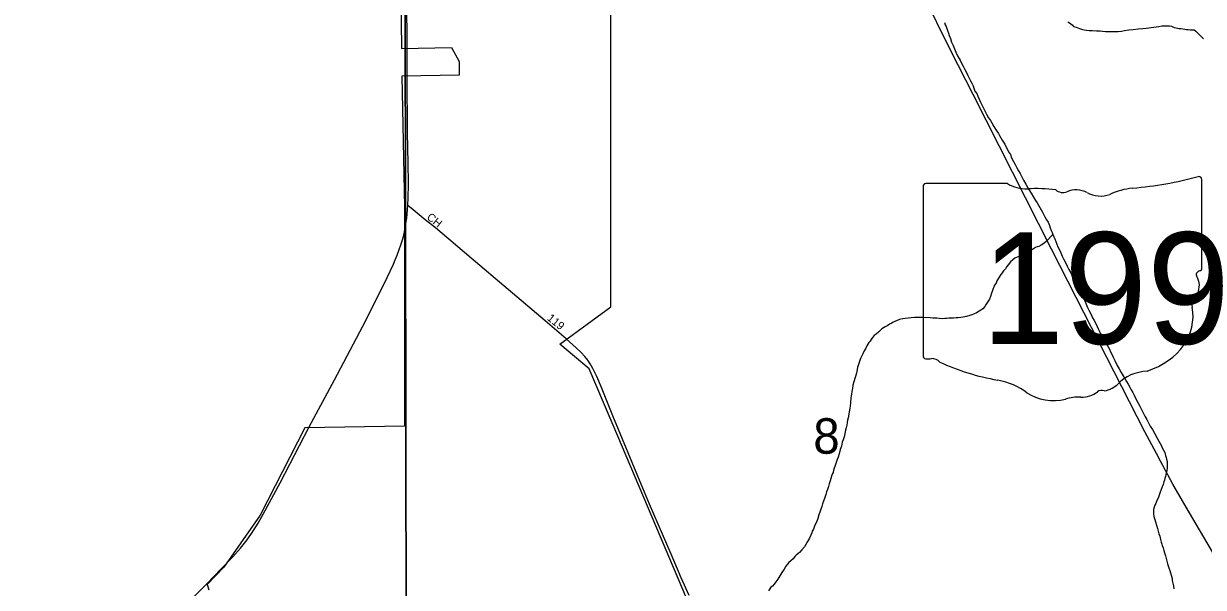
# Model space of a CAD drawing. Extents: x -17 to 88, y -5 to 22.
# Drawn here: x 3.281 to 4.677, y 18.469 to 19.135 of the extents above; entities that cross this region are included whole.
import ezdxf

# ---------------------------------------------------------------- set-up
doc = ezdxf.new("R2010")
doc.units = 0
for name, color, linetype in [('GM_X_City_Street', 7, 'Continuous'), ('GM_X_City_Street_Text', 7, 'Continuous'), ('GM_X_Corporation', 7, 'Continuous'), ('GM_X_County_Road', 7, 'Continuous'), ('GM_X_Major_River', 7, 'Continuous'), ('GM_X_Minor_River', 7, 'Continuous'), ('GM_X_Section', 7, 'Continuous'), ('GM_X_Section_Text', 7, 'Continuous'), ('GM_X_State_Location', 7, 'Continuous'), ('GM_X_State_Route', 7, 'Continuous'), ('GM_X_State_Shield', 7, 'Continuous')]:
    doc.layers.add(name, color=color, linetype=linetype)

msp = doc.modelspace()

# ---------------------------------------------------------------- linework, layer by layer
at = {"layer": 'GM_X_City_Street'}
msp.add_lwpolyline([(3.9228, 18.7624), (3.8979, 18.7838), (3.8106, 18.8577), (3.7684, 18.8935), (3.7563, 18.9033), (3.7419, 18.915), (3.7357, 18.9201)], dxfattribs=at)
at = {"layer": 'GM_X_Corporation'}
for points in [[(4.0652, 18.4563), (3.984, 18.6475), (3.9502, 18.7272), (3.9154, 18.7564), (3.9759, 18.8003), (3.9759, 19.7304)], [(3.7241, 19.428), (3.7283, 19.1057), (3.7874, 19.1068), (3.7962, 19.0902), (3.7962, 19.0739), (3.7284, 19.0727), (3.7315, 18.9181), (3.7315, 18.6595), (3.6137, 18.6575), (3.5611, 18.5542), (3.518, 18.4926), (3.4984, 18.4723), (3.5003, 18.466)]]:
    msp.add_lwpolyline(points, dxfattribs=at)
at = {"layer": 'GM_X_County_Road'}
msp.add_lwpolyline([(4.0682, 18.4593), (4.059, 18.4803), (4.047, 18.5083), (4.0216, 18.567), (4.0077, 18.6003), (3.9782, 18.6715), (3.9647, 18.7049), (3.959, 18.718), (3.9544, 18.7276), (3.9513, 18.7331), (3.9485, 18.7372), (3.945, 18.7417), (3.9408, 18.7464), (3.9349, 18.7519), (3.9228, 18.7624)], dxfattribs=at)
at = {"layer": 'GM_X_Major_River'}
msp.add_lwpolyline([(4.5163, 19.1372), (4.5193, 19.1349), (4.5216, 19.1333), (4.5231, 19.1314), (4.5261, 19.1307), (4.528, 19.1299), (4.5299, 19.1291), (4.5325, 19.1283), (4.5356, 19.1275), (4.5382, 19.1271), (4.5413, 19.1267), (4.545, 19.1267), (4.55, 19.1263), (4.5545, 19.1263), (4.5572, 19.1262), (4.5606, 19.1258), (4.564, 19.1258), (4.5678, 19.1258), (4.5716, 19.1258), (4.5758, 19.1257), (4.5796, 19.1261), (4.5834, 19.1268), (4.5883, 19.1275), (4.5937, 19.1279), (4.5994, 19.1286), (4.6051, 19.1293), (4.6089, 19.1296), (4.6237, 19.1314), (4.6275, 19.1322), (4.632, 19.1325), (4.6347, 19.1325), (4.6366, 19.1325), (4.6389, 19.1321), (4.6419, 19.1305), (4.6442, 19.1301), (4.6476, 19.1293), (4.6499, 19.129), (4.6521, 19.1286), (4.6548, 19.1282), (4.6567, 19.1281), (4.6586, 19.1281), (4.6609, 19.1277), (4.6635, 19.1277), (4.6658, 19.1277), (4.6677, 19.1262), (4.6711, 19.1223), (4.6737, 19.12), (4.6767, 19.117)], dxfattribs=at)
at = {"layer": 'GM_X_Minor_River'}
for points in [[(4.3705, 19.1364), (4.3712, 19.1337), (4.3723, 19.1314), (4.3731, 19.1292), (4.3738, 19.1269), (4.3749, 19.1238), (4.376, 19.1208), (4.3775, 19.1174), (4.3786, 19.1132), (4.3805, 19.109), (4.382, 19.1052), (4.3839, 19.1014), (4.3857, 19.0968), (4.3887, 19.0919), (4.3906, 19.0881), (4.3925, 19.0846), (4.3944, 19.0808), (4.3962, 19.077), (4.3981, 19.0736), (4.3996, 19.0705), (4.4011, 19.0675), (4.4026, 19.0644), (4.4041, 19.0614), (4.4052, 19.0587), (4.4063, 19.0553), (4.4086, 19.0523), (4.4097, 19.0492), (4.4112, 19.0458), (4.4131, 19.042), (4.4149, 19.0382), (4.4168, 19.0344), (4.4187, 19.0305), (4.4205, 19.0271), (4.4224, 19.0237), (4.4247, 19.0203), (4.4265, 19.0176), (4.4288, 19.0134), (4.4307, 19.0103), (4.4322, 19.0077), (4.4341, 19.005), (4.4356, 19.0027), (4.4371, 19.0001), (4.4386, 18.9974), (4.4401, 18.9947), (4.4416, 18.9924), (4.446, 18.9833), (4.4483, 18.9802), (4.4498, 18.9764), (4.452, 18.9722), (4.4539, 18.9684), (4.4558, 18.9646), (4.458, 18.9612), (4.4599, 18.9578), (4.4618, 18.954), (4.464, 18.9498), (4.4667, 18.9452), (4.4693, 18.9402), (4.473, 18.9345), (4.4757, 18.9299), (4.4779, 18.9261), (4.4798, 18.9231), (4.4817, 18.9204), (4.4832, 18.9177), (4.4847, 18.9151)], [(4.4847, 18.9151), (4.4862, 18.912), (4.4877, 18.909), (4.4892, 18.9067), (4.491, 18.9033), (4.4929, 18.9002), (4.4944, 18.8964), (4.4955, 18.8937), (4.4966, 18.8907), (4.4978, 18.888), (4.4985, 18.8858), (4.4996, 18.8831), (4.5007, 18.8808), (4.5019, 18.8774), (4.5033, 18.8743), (4.5045, 18.8713), (4.5063, 18.8675), (4.5078, 18.8641), (4.5097, 18.8603), (4.5116, 18.8564), (4.5134, 18.8526), (4.5153, 18.8484), (4.5176, 18.8446), (4.5198, 18.8404), (4.5217, 18.8355), (4.5243, 18.8324), (4.5258, 18.8298), (4.5273, 18.8271), (4.5322, 18.8172), (4.534, 18.813), (4.5359, 18.8081), (4.5378, 18.8035), (4.5396, 18.7997), (4.5411, 18.7963), (4.5438, 18.7913), (4.5456, 18.7875), (4.5475, 18.7841), (4.5494, 18.7806), (4.5509, 18.7772), (4.5527, 18.7734), (4.5546, 18.7696), (4.5561, 18.7669), (4.5576, 18.7643), (4.5587, 18.762), (4.5602, 18.7597), (4.5614, 18.7574), (4.5629, 18.7551), (4.564, 18.7532), (4.5655, 18.7502), (4.5666, 18.7471), (4.5685, 18.7437), (4.57, 18.7407), (4.5718, 18.7368), (4.5745, 18.7311), (4.5771, 18.7269), (4.5793, 18.7227), (4.5816, 18.7189), (4.5838, 18.7155), (4.5857, 18.7121), (4.5876, 18.709), (4.5895, 18.7056), (4.5913, 18.7022), (4.5932, 18.6991), (4.5947, 18.6961), (4.5966, 18.6915), (4.5992, 18.6873), (4.6014, 18.6831), (4.6033, 18.6789), (4.6052, 18.6751), (4.6074, 18.6713), (4.6097, 18.6671), (4.6116, 18.6633), (4.6138, 18.6595), (4.6164, 18.6553), (4.6239, 18.6416), (4.6254, 18.6389), (4.6269, 18.6363), (4.628, 18.6336), (4.6292, 18.6309), (4.631, 18.6283), (4.6314, 18.6264), (4.6318, 18.6245), (4.6325, 18.6222), (4.6329, 18.6203), (4.6336, 18.6176), (4.6336, 18.6146), (4.6336, 18.6115), (4.6336, 18.6096), (4.6332, 18.6074), (4.6328, 18.6047), (4.632, 18.6021), (4.6316, 18.5998), (4.6308, 18.5975), (4.6304, 18.5956), (4.6297, 18.5934), (4.6289, 18.5903), (4.6277, 18.5877), (4.6266, 18.5847), (4.6254, 18.5812), (4.6242, 18.5778), (4.6231, 18.5744)], [(4.4985, 18.8858), (4.4905, 18.8775), (4.4878, 18.8752), (4.4847, 18.8733), (4.4821, 18.8718), (4.4798, 18.8711), (4.4779, 18.8704), (4.4756, 18.8689), (4.4722, 18.8666), (4.468, 18.8651), (4.4661, 18.8644), (4.4634, 18.8621), (4.4611, 18.861), (4.4584, 18.8599), (4.4562, 18.8591), (4.4535, 18.858), (4.4512, 18.8558), (4.4485, 18.8535), (4.4458, 18.8501), (4.4439, 18.8479), (4.4424, 18.8452), (4.4401, 18.8429), (4.4386, 18.8407), (4.437, 18.8384), (4.4324, 18.8312), (4.4313, 18.8282), (4.4293, 18.8256), (4.4286, 18.8237), (4.4278, 18.8218), (4.4266, 18.8184), (4.4259, 18.8165), (4.4247, 18.8127), (4.4235, 18.8093), (4.422, 18.807), (4.4197, 18.8033), (4.4181, 18.8006), (4.4158, 18.798), (4.4132, 18.7965), (4.4082, 18.7931), (4.4048, 18.7916), (4.4025, 18.7909), (4.4002, 18.7901), (4.3964, 18.789), (4.3945, 18.7887), (4.3926, 18.7883), (4.3896, 18.7876), (4.3865, 18.7872), (4.3843, 18.7872), (4.3812, 18.7869), (4.3782, 18.7869), (4.3755, 18.7869), (4.3732, 18.7865), (4.3706, 18.7866), (4.3675, 18.7862), (4.3641, 18.7866), (4.3611, 18.787), (4.3565, 18.787), (4.3535, 18.7875), (4.3452, 18.7879), (4.3425, 18.7879), (4.3406, 18.7876), (4.3379, 18.7876), (4.3349, 18.7876), (4.3311, 18.7872), (4.3277, 18.7869), (4.3239, 18.7865), (4.3212, 18.7862), (4.3189, 18.7858), (4.317, 18.7855), (4.3144, 18.7843), (4.3117, 18.7832), (4.3098, 18.7821), (4.3079, 18.781), (4.3052, 18.7799), (4.3033, 18.7783), (4.3003, 18.7769), (4.2984, 18.7757), (4.2964, 18.7742), (4.2945, 18.7727), (4.2922, 18.7705), (4.2896, 18.7682), (4.2873, 18.7663), (4.2854, 18.7641), (4.2838, 18.7618), (4.2823, 18.7599), (4.2808, 18.758), (4.2796, 18.7561), (4.2785, 18.7543), (4.2769, 18.7509), (4.2754, 18.7482), (4.2738, 18.7448), (4.2723, 18.7418), (4.2711, 18.7391), (4.27, 18.7357), (4.2692, 18.7335), (4.2684, 18.7312), (4.2676, 18.7289)], [(4.2676, 18.7289), (4.2669, 18.7263), (4.2661, 18.7221), (4.263, 18.7119), (4.2618, 18.7077), (4.2614, 18.7039), (4.2606, 18.7005), (4.2602, 18.6971), (4.2598, 18.6952), (4.2594, 18.6929), (4.2594, 18.691), (4.259, 18.6888), (4.259, 18.6865), (4.2586, 18.6835), (4.2582, 18.6804), (4.2578, 18.6763), (4.2574, 18.674), (4.257, 18.6713), (4.2566, 18.669), (4.2558, 18.6664), (4.2554, 18.6637), (4.255, 18.6607), (4.2542, 18.6573), (4.253, 18.6531), (4.2519, 18.6478), (4.2507, 18.6433), (4.2495, 18.6406), (4.2484, 18.6357), (4.2468, 18.6316), (4.2456, 18.6266), (4.2445, 18.6229), (4.2433, 18.6198), (4.2425, 18.6176), (4.2414, 18.6141), (4.2406, 18.6115), (4.2398, 18.6096), (4.239, 18.6073), (4.2387, 18.6047), (4.2375, 18.6028), (4.2367, 18.6001), (4.2359, 18.5975), (4.2352, 18.5948), (4.234, 18.5911), (4.2332, 18.588), (4.232, 18.5846), (4.2309, 18.5816), (4.2301, 18.5786), (4.2289, 18.5752), (4.2274, 18.5706), (4.2262, 18.5676), (4.2254, 18.5646), (4.2216, 18.5544), (4.2204, 18.5502), (4.2189, 18.546), (4.2173, 18.543), (4.2165, 18.5411), (4.2154, 18.5377), (4.2138, 18.5354), (4.2135, 18.5335), (4.2123, 18.5305), (4.2108, 18.5271), (4.2096, 18.5252), (4.2084, 18.523), (4.2065, 18.5196), (4.2046, 18.5169), (4.2015, 18.5131), (4.1989, 18.5101), (4.1969, 18.5086), (4.195, 18.5071), (4.1935, 18.5052), (4.1912, 18.5026), (4.1885, 18.5003), (4.1862, 18.4981), (4.1847, 18.4962), (4.1828, 18.4939), (4.1809, 18.4902), (4.1778, 18.4864), (4.1755, 18.4826), (4.1732, 18.4785), (4.1709, 18.4754), (4.169, 18.4728), (4.1671, 18.4705), (4.1651, 18.469), (4.1621, 18.4649)], [(4.6231, 18.5744), (4.6215, 18.5714), (4.6204, 18.568), (4.6192, 18.5661), (4.6184, 18.5635), (4.6176, 18.5608), (4.6176, 18.5578), (4.6176, 18.5559), (4.618, 18.5528), (4.6191, 18.549), (4.6198, 18.5464), (4.6224, 18.5384), (4.6232, 18.5354), (4.6239, 18.5323), (4.625, 18.5293), (4.6257, 18.5255), (4.6265, 18.5224), (4.6276, 18.5201), (4.628, 18.5182), (4.6291, 18.5156), (4.6298, 18.5125), (4.6306, 18.5095), (4.6317, 18.5061), (4.6328, 18.5015), (4.6343, 18.4966), (4.6358, 18.492), (4.6369, 18.489), (4.6376, 18.4859), (4.6387, 18.4821), (4.6395, 18.4795), (4.6398, 18.4772), (4.6406, 18.4738), (4.6413, 18.4707), (4.6416, 18.4673)]]:
    msp.add_lwpolyline(points, dxfattribs=at)
at = {"layer": 'GM_X_Section'}
for points in [[(2.6785, 19.1543), (3.7326, 19.163), (3.7341, 18.1579), (2.6698, 18.15)], [(3.7326, 19.163), (4.7297, 19.1567), (4.7287, 18.1546), (3.7341, 18.1579)]]:
    msp.add_lwpolyline(points, close=True, dxfattribs=at)
at = {"layer": 'GM_X_State_Route'}
for points in [[(3.7348, 19.1082), (3.7345, 19.1636), (3.7344, 19.1724), (3.734, 19.2321), (3.7339, 19.255), (3.7332, 19.3004), (3.7329, 19.3358), (3.7325, 19.3693), (3.7325, 19.4246)], [(4.621, 18.6269), (4.6074, 18.6526), (4.5261, 18.8113), (4.4971, 18.8684), (4.4041, 19.0513), (4.3779, 19.1028), (4.3445, 19.1709), (4.3269, 19.2079), (4.2395, 19.3901)], [(3.7349, 19.0727), (3.7348, 19.1082)], [(3.7312, 18.8867), (3.7322, 18.8919), (3.733, 18.8959), (3.7338, 18.901), (3.7344, 18.9052), (3.7349, 18.9101), (3.7354, 18.9152), (3.7357, 18.9201), (3.7357, 18.9219), (3.736, 18.9276), (3.7363, 18.9463), (3.7362, 18.97), (3.7354, 19.0061), (3.7349, 19.0727)], [(3.619, 18.6586), (3.6487, 18.7142), (3.6822, 18.7773), (3.695, 18.8022), (3.7112, 18.8351), (3.7187, 18.8508), (3.7208, 18.8559), (3.7231, 18.8614), (3.7254, 18.8681), (3.7273, 18.8734), (3.7295, 18.8808), (3.7312, 18.8867)], [(3.4979, 18.4731), (3.5145, 18.4903), (3.5287, 18.5051), (3.5378, 18.5154), (3.5456, 18.5251), (3.5524, 18.5348), (3.5587, 18.5449), (3.5646, 18.5552), (3.5845, 18.5925), (3.619, 18.6586)], [(4.6891, 18.5082), (4.6562, 18.5638), (4.6406, 18.5907), (4.6257, 18.6179), (4.621, 18.6269)], [(2.8218, 17.78), (2.8451, 17.8093), (2.8758, 17.8476), (2.9102, 17.8909), (2.9229, 17.9062), (2.9335, 17.9183), (2.9436, 17.9293), (2.9548, 17.9409), (2.9743, 17.9601), (3.0225, 18.0068), (3.1418, 18.1195), (3.1785, 18.1546), (3.2344, 18.2079), (3.2625, 18.2352), (3.2913, 18.2635), (3.3345, 18.3073), (3.3817, 18.3551), (3.4663, 18.441), (3.4788, 18.454), (3.4895, 18.4647), (3.4979, 18.4731)]]:
    msp.add_lwpolyline(points, dxfattribs=at)
at = {"layer": 'GM_X_State_Shield'}
for p, q in [((4.6747, 18.8462), (4.6747, 18.9509)), ((4.3451, 18.9425), (4.3451, 18.7424)), ((4.4449, 18.946), (4.3483, 18.946)), ((4.6746, 18.8462), (4.6747, 18.8462))]:
    msp.add_line(p, q, dxfattribs=at)
for centre, major_axis, start_param, end_param in [((4.5573, 19.2188), (0.3495, 0), 4.814394, 5.042369), ((4.671, 18.9513), (0.00367, 0), 6.141152, 7.989035), ((4.3489, 18.9429), (0.00382, 0), 1.712693, 3.28349), ((4.4678, 18.9692), (0.037, 0), 4.042523, 4.731795), ((4.4801, 18.8336), (0.133, 0), 1.404758, 1.657858), ((4.5103, 18.944), (0.0107, 0), 3.836095, 5.185415), ((4.526, 18.9208), (0.0222, 0), 0.950623, 2.079405), ((4.6019, 18.8848), (0.0703, 0), 1.699011, 2.107814), ((4.5547, 18.9526), (0.0267, 0), 4.081561, 5.145723), ((4.6738, 18.8385), (0.00568, 0), 1.883978, 3.671073), ((4.6708, 18.8458), (0.00393, 0), 5.05454, 6.418171), ((4.6377, 18.8253), (0.0341, 0), 5.934695, 6.695948), ((4.6878, 18.8024), (0.0248, 0), 2.387724, 3.262537), ((4.5769, 18.7891), (0.0874, 0), 5.101752, 6.440018), ((4.3489, 18.7419), (0.00385, 0), 3.00124, 4.508301), ((4.3495, 18.7624), (0.0294, 0), 4.665946, 4.897461), ((4.3555, 18.7308), (0.0106, 0), 0.519207, 1.627899), ((4.4893, 18.9106), (0.2524, 0), 4.195997, 4.488961), ((4.4141, 18.6525), (0.079, 0), 0.823519, 1.323587), ((4.6137, 18.6862), (0.0479, 0), 1.647645, 2.488434), ((4.5321, 18.7149), (0.0267, 0), 4.691044, 5.507374), ((4.5563, 18.6955), (0.00752, 0), 1.147584, 2.315152), ((4.5531, 18.723), (0.0282, 0), 4.937069, 5.64225), ((4.4995, 18.7298), (0.0501, 0), 4.026481, 4.996735), ((4.5284, 18.6607), (0.0412, 0), 1.495662, 1.94098)]:
    msp.add_ellipse(centre, major_axis=major_axis, ratio=0.8, start_param=start_param, end_param=end_param, dxfattribs=at)

# ---------------------------------------------------------------- texts
at = {"layer": 'GM_X_City_Street_Text'}
for s, rotation, p in [('CH', 321.3366, (3.7571, 18.9048)), ('119', 320.9031, (3.8996, 18.7856))]:
    msp.add_text(s, height=0.00947, rotation=rotation, dxfattribs=at).set_placement(p)
at = {"layer": 'GM_X_Section_Text'}
msp.add_text('8', height=0.0419, rotation=0, dxfattribs=at).set_placement((4.2152, 18.6268))
at = {"layer": 'GM_X_State_Location'}
for s in ['s', 'r']:
    msp.add_text(s, height=0.000189, dxfattribs=at).set_placement((4.5062, 18.8291))
msp.add_text('199', height=0.000189, rotation=0, dxfattribs=at).set_placement((4.4393, 18.8154))
at = {"layer": 'GM_X_State_Shield'}
msp.add_text('199', height=0.13184, dxfattribs=at).set_placement((4.4138, 18.7565))

doc.saveas('drawing.dxf')
